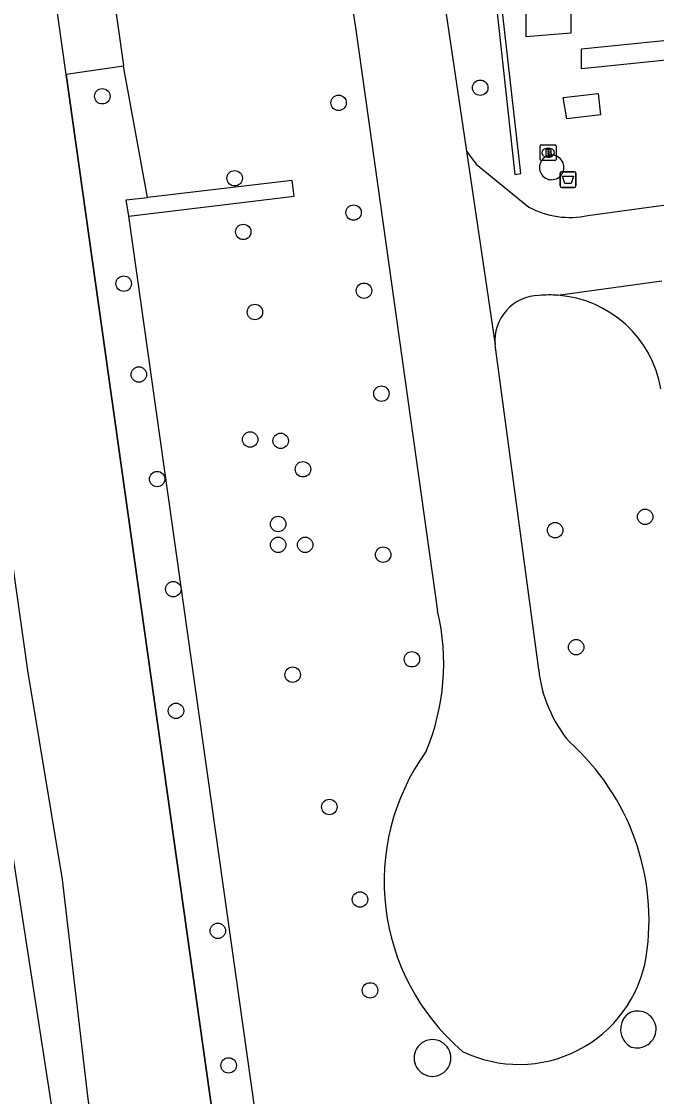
# Model space of a CAD drawing. Extents: x 162157 to 163165, y 378998 to 380775.
# Drawn here: x 162596.4 to 162636.7, y 379798.4 to 379866.6 of the extents above; entities that cross this region are included whole.
import ezdxf

# ---------------------------------------------------------------- set-up
doc = ezdxf.new("R2010")
doc.units = 0
for name, color, linetype in [('IMGEO_Afvalbak', 7, 'Continuous'), ('IMGEO_Boom', 7, 'Continuous'), ('IMGEO_Brandkraan', 7, 'Continuous'), ('IMGEO_Gemengd_bos', 7, 'Continuous'), ('IMGEO_Groenvoorziening', 7, 'Continuous'), ('IMGEO_Haag', 7, 'Continuous'), ('IMGEO_Hek', 7, 'Continuous'), ('IMGEO_Meer_plas_ven_vijver', 7, 'Continuous'), ('IMGEO_Voetpad_gesloten', 7, 'Continuous'), ('IMGEO_Voetpad_onverhard', 7, 'Continuous')]:
    doc.layers.add(name, color=color, linetype=linetype)

msp = doc.modelspace()

# ---------------------------------------------------------------- linework, layer by layer
at = {"layer": 'IMGEO_Afvalbak'}
for p, q in [((162630.567, 379856.131), (162630.567, 379856.931)), ((162630.567, 379856.931), (162630.567, 379856.131)), ((162630.667, 379857.031), (162631.457, 379857.031)), ((162631.457, 379857.031), (162630.667, 379857.031)), ((162631.557, 379856.931), (162631.557, 379856.131)), ((162631.557, 379856.131), (162631.557, 379856.931)), ((162631.457, 379856.031), (162630.667, 379856.031)), ((162630.667, 379856.031), (162631.457, 379856.031))]:
    msp.add_line(p, q, dxfattribs=at)
msp.add_lwpolyline([(162630.71, 379856.745), (162631.414, 379856.745), (162631.265, 379856.275), (162630.859, 379856.275), (162630.71, 379856.745)], dxfattribs=at)
for centre, start, end in [((162630.667, 379856.931), 90, 180), ((162630.667, 379856.931), 90, 180), ((162631.457, 379856.931), 0, 90), ((162631.457, 379856.931), 360, 90), ((162630.667, 379856.131), 180, 270), ((162630.667, 379856.131), 180, 270), ((162631.457, 379856.131), 270, 0), ((162631.457, 379856.131), 270, 0)]:
    msp.add_arc(centre, 0.1, start, end, dxfattribs=at)
at = {"layer": 'IMGEO_Boom'}
for centre in [(162625.499, 379862.35), (162601.549, 379861.811), (162616.523, 379861.392), (162609.935, 379856.616), (162617.473, 379854.439), (162610.483, 379853.216), (162602.906, 379849.937), (162618.134, 379849.487), (162611.221, 379848.137), (162603.863, 379844.176), (162619.239, 379842.964), (162610.918, 379840.055), (162612.854, 379839.974), (162614.266, 379838.173), (162605.028, 379837.55), (162612.693, 379834.701), (162635.95, 379835.156), (162630.245, 379834.309), (162612.693, 379833.383), (162614.407, 379833.383), (162619.348, 379832.759), (162606.049, 379830.573), (162631.578, 379826.896), (162621.169, 379826.13), (162613.613, 379825.152), (162606.22, 379822.86), (162615.937, 379816.769), (162617.88, 379810.904), (162608.869, 379808.92), (162618.516, 379805.145), (162609.555, 379800.39)]:
    msp.add_circle(centre, 0.489, dxfattribs=at)
at = {"layer": 'IMGEO_Brandkraan'}
for p, q in [((162629.303, 379857.807), (162629.303, 379858.659)), ((162629.378, 379858.733), (162630.23, 379858.733)), ((162629.791, 379858.513), (162629.816, 379858.513)), ((162630.304, 379858.659), (162630.304, 379857.807)), ((162630.23, 379857.733), (162629.378, 379857.733)), ((162629.814, 379857.953), (162629.789, 379857.953))]:
    msp.add_line(p, q, dxfattribs=at)
for points in [[(162629.303, 379857.807), (162629.303, 379858.659)], [(162629.378, 379858.733), (162630.23, 379858.733)], [(162629.651, 379858.433), (162629.651, 379858.033), (162629.864, 379858.033)], [(162629.882, 379858.433), (162629.651, 379858.433)], [(162629.83, 379858.352), (162629.776, 379858.352), (162629.776, 379858.276)], [(162629.776, 379858.276), (162629.829, 379858.276)], [(162630.304, 379858.659), (162630.304, 379857.807)], [(162630.23, 379857.733), (162629.378, 379857.733)], [(162629.838, 379858.2), (162629.776, 379858.2), (162629.776, 379858.119)], [(162629.776, 379858.119), (162629.838, 379858.119)]]:
    msp.add_lwpolyline(points, dxfattribs=at)
for centre, radius, start, end in [((162629.38, 379858.657), 0.0765, 91.55205, 178.44795), ((162629.38, 379858.657), 0.0765, 91.55205, 178.44795), ((162629.831, 379858.314), 0.0379, 267.82845, 90.93552), ((162629.886, 379858.288), 0.145, 59.4692, 91.53667), ((162629.911, 379858.335), 0.0922, 285.51372, 58.15012), ((162630.228, 379858.657), 0.0765, 1.55205, 88.44795), ((162630.228, 379858.657), 0.0765, 1.55205, 88.44795), ((162629.38, 379857.809), 0.0765, 181.55205, 268.44795), ((162629.38, 379857.809), 0.0765, 181.55205, 268.44795), ((162629.839, 379858.159), 0.0404, 269.87594, 90.50774), ((162629.87, 379858.284), 0.251, 268.66757, 293.53466), ((162629.916, 379858.143), 0.105, 301.31148, 78.98903), ((162630.228, 379857.809), 0.0765, 271.55205, 358.44795), ((162630.228, 379857.809), 0.0765, 271.55205, 358.44795)]:
    msp.add_arc(centre, radius, start, end, dxfattribs=at)
for centre, major_axis, ratio, start_param, end_param in [((162629.79, 379858.233), (-0.387, 0.002), 0.722429, 4.712389, 7.853982), ((162629.815, 379858.233), (-0.39, 0.002), 0.717154, 1.570796, 4.712389)]:
    msp.add_ellipse(centre, major_axis=major_axis, ratio=ratio, start_param=start_param, end_param=end_param, dxfattribs=at)
at = {"layer": 'IMGEO_Gemengd_bos'}
for points in [[(162599.261, 379863.191), (162619.51, 379719.305), (162619.84, 379719.405), (162655.434, 379739.291), (162722.158, 379776.569), (162803.655, 379822.641), (162807.939, 379851.547), (162824.983, 379963.459), (162813.211, 379963.914)], [(162599.261, 379863.191), (162597.845, 379873.248), (162596.15, 379885.295), (162606.344, 379886.839)]]:
    msp.add_lwpolyline(points, dxfattribs=at)
at = {"layer": 'IMGEO_Groenvoorziening'}
for points in [[(162610.955, 379887.19), (162611.228, 379885.158), (162599.226, 379883.545), (162599.427, 379882.05), (162600.038, 379882.14), (162601.968, 379870.353), (162602.87, 379863.915), (162602.897, 379863.715)], [(162631.239, 379865.816), (162628.414, 379865.586), (162628.414, 379867.46), (162631.239, 379867.46), (162631.239, 379865.816)], [(162639.959, 379864.367), (162631.911, 379863.557), (162631.911, 379864.819), (162639.831, 379865.626), (162639.959, 379864.367)], [(162602.897, 379863.715), (162599.261, 379863.191)], [(162604.407, 379855.406), (162602.897, 379863.715)], [(162632.964, 379861.989), (162633.114, 379860.641), (162630.978, 379860.384), (162630.764, 379861.724), (162632.964, 379861.989)], [(162612.493, 379788.67), (162603.234, 379854.205)]]:
    msp.add_lwpolyline(points, dxfattribs=at)
at = {"layer": 'IMGEO_Haag'}
for points in [[(162626.69, 379869.051), (162626.359, 379869.037), (162627.697, 379856.854), (162628.063, 379856.922), (162626.69, 379869.051)], [(162603.234, 379854.205), (162613.713, 379855.477), (162613.577, 379856.466), (162604.407, 379855.406)], [(162603.234, 379854.205), (162603.07, 379855.251), (162604.407, 379855.406)]]:
    msp.add_lwpolyline(points, dxfattribs=at)
for centre, radius, start, end in [((162630.027, 379857.299), 0.778, 120.0171, 239.9829), ((162630.027, 379857.298), 0.779, 0.06788, 119.95752), ((162630.027, 379857.3), 0.779, 240.04248, 359.93212)]:
    msp.add_arc(centre, radius, start, end, dxfattribs=at)
at = {"layer": 'IMGEO_Hek'}
for points in [[(162599.261, 379863.191), (162597.845, 379873.248)], [(162619.84, 379719.405), (162619.51, 379719.305), (162599.261, 379863.191)]]:
    msp.add_lwpolyline(points, dxfattribs=at)
at = {"layer": 'IMGEO_Meer_plas_ven_vijver'}
for centre, radius, start, end in [((162635.473, 379802.66), 1.179, 359.9651, 114.16436), ((162635.654, 379802.666), 1.258, 121.80177, 242.54904), ((162635.429, 379802.722), 1.225, 253.14903, 357.04917), ((162622.473, 379800.861), 1.164, 119.99736, 240.00264), ((162622.473, 379800.861), 1.164, 0.00264, 120), ((162622.473, 379800.861), 1.164, 240, 359.99736)]:
    msp.add_arc(centre, radius, start, end, dxfattribs=at)
at = {"layer": 'IMGEO_Voetpad_gesloten'}
for points in [[(162615.035, 379887.739), (162615.109, 379887), (162614.312, 379886.692), (162614.695, 379884.297), (162615.011, 379882.323), (162616.028, 379875.96), (162616.243, 379874.612), (162617.594, 379866.16), (162618.818, 379857.469), (162622.802, 379829.176)], [(162621.345, 379880.403), (162624.639, 379858.331)], [(162632.321, 379854.263), (162682.674, 379861.138)], [(162624.639, 379858.331), (162625.248, 379857.503), (162628.587, 379854.782)], [(162624.639, 379858.331), (162626.438, 379846.056)], [(162630.41, 379849.2), (162637, 379850.109)], [(162629.205, 379825.475), (162626.438, 379846.056)]]:
    msp.add_lwpolyline(points, dxfattribs=at)
for centre, radius, start, end in [((162631.148, 379859.518), 5.384, 241.59271, 282.58126), ((162629.29, 379846.327), 2.864, 90.99153, 185.42906), ((162629.881, 379841.925), 7.294, 85.84022, 95.04123), ((162629.881, 379842.044), 7.175, 9.79509, 85.77534), ((162608.77, 379825.861), 14.418, 337.32672, 13.29243), ((162637.67, 379826.373), 8.513, 186.05596, 220.07232), ((162620.983, 379809.581), 15.214, 351.25715, 48.03504), ((162633.584, 379812.042), 14.168, 144.33052, 229.4277), ((162627.955, 379808.632), 8.18, 244.00179, 350.39976)]:
    msp.add_arc(centre, radius, start, end, dxfattribs=at)
at = {"layer": 'IMGEO_Voetpad_onverhard'}
for points in [[(162611.35, 379722.336), (162607.539, 379750), (162604.99, 379768.506), (162602.427, 379785.207), (162600.635, 379798.432), (162599.019, 379812.164), (162596.821, 379825.413), (162591.122, 379865.706)], [(162594.08, 379825.125), (162599.026, 379793.272), (162602.822, 379763.497), (162604.821, 379750), (162607.409, 379732.531), (162608.789, 379721.261)]]:
    msp.add_lwpolyline(points, dxfattribs=at)

doc.saveas('drawing.dxf')
